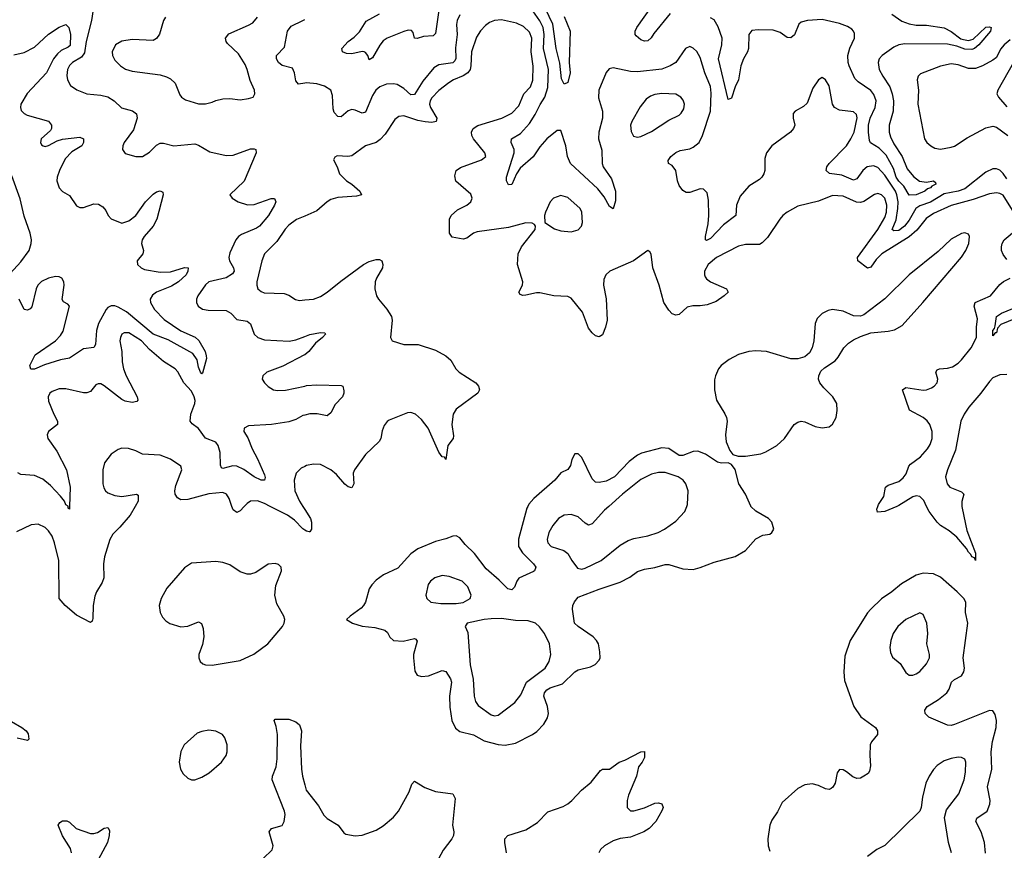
# Model space of a CAD drawing. Header units: inches. Extents: x 1954678 to 2060271, y 904822 to 1016299.
# Tile 391 of 403: x 2038364 to 2044016, y 998025 to 1002795. Entities that reach past the tile are written whole.
import ezdxf

# ---------------------------------------------------------------- set-up
doc = ezdxf.new("R2010")
doc.units = ezdxf.units.IN
doc.header["$MEASUREMENT"] = 0
for name, color, linetype in [('C0030', 7, 'Continuous'), ('C0040', 7, 'Continuous'), ('C0939', 7, 'Continuous'), ('C0949', 7, 'Continuous')]:
    doc.layers.add(name, color=color, linetype=linetype)

msp = doc.modelspace()

# ---------------------------------------------------------------- linework, layer by layer
at = {"layer": 'C0030', "color": 5}
for points, elevation in [([(2038786.1, 1002853.9), (2038776.3, 1002790), (2038746.1, 1002670), (2038735.8, 1002604.2), (2038719.4, 1002580.6), (2038666.5, 1002550), (2038650, 1002532.7), (2038639.4, 1002510), (2038634.8, 1002474.8), (2038639.5, 1002450), (2038656.9, 1002416.9), (2038691.4, 1002391.4), (2038750, 1002368.9), (2038830, 1002361.8), (2038870, 1002351.8), (2038906.3, 1002330), (2038949.4, 1002289.4), (2039012.5, 1002272.5), (2039035.4, 1002255.4), (2039038, 1002230), (2039016.6, 1002163.4), (2038964.9, 1002090), (2038955.5, 1002070), (2038954.8, 1002050), (2038970, 1002026), (2039030.4, 1002010.4), (2039070, 1002010.4), (2039110, 1002034), (2039150, 1002074.3), (2039170, 1002085.3), (2039190, 1002086.5), (2039250, 1002071.3), (2039370, 1002082), (2039390, 1002075.3), (2039456.1, 1002036.1), (2039550, 1002015.8), (2039590, 1002016.5), (2039690, 1002053.4), (2039710, 1002054.4), (2039718.8, 1002050), (2039722.4, 1002030), (2039653, 1001867), (2039571.3, 1001790), (2039584.7, 1001770), (2039618.8, 1001750), (2039671.8, 1001731.8), (2039710, 1001732.9), (2039807.5, 1001767.5), (2039827.3, 1001767.3), (2039834.4, 1001750), (2039827, 1001730), (2039791.8, 1001670), (2039741.5, 1001610), (2039722.6, 1001597.4), (2039638, 1001562), (2039620.3, 1001550), (2039605.8, 1001530), (2039570, 1001456.2), (2039564.3, 1001430), (2039568.6, 1001410), (2039591.9, 1001370), (2039594.7, 1001350), (2039585, 1001335), (2039550, 1001313), (2039450, 1001288.7), (2039430, 1001272.1), (2039386.5, 1001210), (2039378.9, 1001190), (2039378.7, 1001170), (2039389.2, 1001149.2), (2039413.4, 1001133.4), (2039446.6, 1001126.6), (2039550, 1001125.5), (2039575.3, 1001110), (2039610, 1001072.4), (2039670, 1001064.2), (2039689.1, 1001049.1), (2039710, 1000988.5), (2039730.5, 1000970), (2039770, 1000957.2), (2039910.6, 1000949.4), (2039950, 1000956.5), (2040000, 1000975.6)], 460), ([(2039202, 1002810), (2039190.3, 1002790), (2039167.1, 1002712.9), (2039150, 1002686.6), (2039130, 1002675.6), (2039010, 1002682.2), (2038950, 1002671.9), (2038914, 1002650), (2038896, 1002610), (2038897.4, 1002590), (2038910, 1002563), (2038942.4, 1002530), (2038971.2, 1002511.2), (2039010, 1002499.6), (2039170, 1002478), (2039207.1, 1002467.1), (2039230, 1002454.9), (2039256.5, 1002430), (2039282.8, 1002362.8), (2039293, 1002350), (2039315.6, 1002335.6), (2039390, 1002311.4), (2039430, 1002311.4), (2039470, 1002322.3), (2039490, 1002331.7), (2039530, 1002341.1), (2039570, 1002342), (2039630, 1002335.3), (2039678.3, 1002341.7), (2039704, 1002350), (2039714.5, 1002370), (2039711.5, 1002390), (2039686.4, 1002446.4), (2039670.7, 1002510), (2039658.3, 1002538.3), (2039619.8, 1002599.8), (2039558, 1002658), (2039549.7, 1002670), (2039545.4, 1002690), (2039565.1, 1002714.9), (2039677.2, 1002762.8), (2039702.3, 1002777.7), (2039728.6, 1002810)], 480), ([(2040000, 1002430.9), (2039965.5, 1002425.5), (2039950, 1002444.5), (2039941.6, 1002490), (2039930, 1002517.2), (2039870, 1002532.4), (2039849.7, 1002550), (2039837.7, 1002570), (2039838.3, 1002590), (2039883.3, 1002636.7), (2039901.4, 1002730), (2039922.6, 1002757.4), (2039990.4, 1002789.6), (2040000, 1002796.1)], 460), ([(2038330, 1002594.3), (2038390, 1002606.7), (2038450, 1002637.5), (2038530, 1002711.5), (2038590, 1002752.2), (2038630, 1002766.9), (2038646.9, 1002750), (2038655.9, 1002710), (2038653.4, 1002646.6), (2038643.4, 1002636.6), (2038602.7, 1002617.3), (2038580.9, 1002599.1), (2038559.2, 1002570), (2038517.6, 1002490), (2038407.9, 1002372.1), (2038370.8, 1002310), (2038368.1, 1002290), (2038373.7, 1002273.7), (2038390, 1002256), (2038407.1, 1002247.1), (2038530, 1002212.1), (2038547.8, 1002190), (2038546.5, 1002170), (2038541, 1002159), (2038486.9, 1002110), (2038484.2, 1002090), (2038490, 1002077.1), (2038499.1, 1002070), (2038510, 1002066.7), (2038530, 1002072.4), (2038580, 1002100), (2038610, 1002108.6), (2038710, 1002121.1), (2038730.3, 1002110.3), (2038730.3, 1002090), (2038720.4, 1002070), (2038664.2, 1002035.7), (2038624.7, 1001995.3), (2038592.2, 1001930), (2038579.8, 1001890), (2038578.2, 1001870), (2038590.1, 1001830.1), (2038610, 1001807.8), (2038650, 1001785.3), (2038690, 1001726.7), (2038710, 1001717), (2038730, 1001716.9), (2038790, 1001738.4), (2038816, 1001736), (2038841, 1001721), (2038858.5, 1001698.5), (2038872.4, 1001670), (2038890, 1001652.4), (2038950, 1001627), (2038990, 1001639.6), (2039030, 1001671.5), (2039087, 1001750), (2039130, 1001794), (2039150, 1001807.2), (2039170, 1001812.8), (2039185.5, 1001805.5), (2039187, 1001790), (2039152.2, 1001650), (2039130.2, 1001610), (2039079, 1001550), (2039067.8, 1001530), (2039064.3, 1001510), (2039074.3, 1001470), (2039072, 1001450), (2039038.4, 1001410), (2039040.5, 1001390), (2039060.7, 1001370), (2039080.8, 1001360.8), (2039170, 1001344.3), (2039230, 1001347.1), (2039310, 1001371.1), (2039330.4, 1001370), (2039330.3, 1001350.3), (2039320.2, 1001330), (2039275.8, 1001290), (2039235.7, 1001264.3), (2039150, 1001231.2), (2039126.5, 1001213.5), (2039113.8, 1001190), (2039115.4, 1001170), (2039138.6, 1001130), (2039193.5, 1001073.5), (2039290, 1001008.1), (2039371.9, 1000971.9), (2039392, 1000952), (2039428.3, 1000890), (2039435.4, 1000864.6), (2039436.5, 1000850), (2039414.4, 1000765.6), (2039410, 1000762), (2039402.9, 1000770), (2039390, 1000799), (2039382.1, 1000842.1), (2039357.5, 1000877.5), (2039217.1, 1000957.1), (2039130, 1000989.6), (2038976.7, 1001116.7), (2038930, 1001143.4), (2038910, 1001151), (2038890, 1001151.8), (2038870, 1001141.6), (2038859.8, 1001130), (2038817.5, 1001050), (2038805.1, 1001010), (2038799.2, 1000930), (2038790, 1000911.6), (2038730, 1000903.9), (2038650, 1000850.9), (2038598.7, 1000841.3), (2038506.2, 1000813.8), (2038450, 1000787.2), (2038427.8, 1000787.8), (2038423, 1000810), (2038453, 1000870), (2038570, 1000950.8), (2038599.3, 1000980.7), (2038613.8, 1001006.2), (2038651, 1001150), (2038641.2, 1001161.2), (2038615.1, 1001175.1), (2038608.5, 1001188.5), (2038619.4, 1001270), (2038618.2, 1001290), (2038606.6, 1001310), (2038590, 1001317.4), (2038570, 1001319.6), (2038530, 1001311.6), (2038489.3, 1001290.7), (2038469.3, 1001270.7), (2038458.3, 1001250), (2038433.8, 1001146.1), (2038425, 1001135.1), (2038410, 1001127.6), (2038390, 1001131.5), (2038362.2, 1001190)], 440), ([(2038310, 1001337.8), (2038370, 1001403.6), (2038418, 1001470), (2038429.9, 1001510), (2038431.2, 1001530), (2038424.3, 1001570), (2038390, 1001667.1), (2038366.2, 1001766.2), (2038319, 1001899)], 440), ([(2040000, 1001666.8), (2039953.2, 1001646.8), (2039910, 1001615.7), (2039887.9, 1001592.1), (2039839.5, 1001520.5), (2039770.1, 1001449.9), (2039754.3, 1001410), (2039726, 1001290), (2039725.4, 1001270), (2039731.6, 1001250), (2039750, 1001233.8), (2039767.3, 1001227.3), (2039882.9, 1001222.9), (2039910, 1001212.8), (2039948.3, 1001188.3), (2039970, 1001183.2), (2040000, 1001185.4)], 480), ([(2040000, 1000523.8), (2039990, 1000521), (2039950, 1000499.1), (2039910, 1000485.7), (2039809.7, 1000469.7), (2039677, 1000463), (2039653.4, 1000450), (2039650.4, 1000430), (2039674, 1000394), (2039698.8, 1000330), (2039730, 1000272.2), (2039770, 1000180.7), (2039773.8, 1000166.2), (2039770.3, 1000149.7), (2039750, 1000151.5), (2039709.6, 1000170), (2039651.4, 1000211.4), (2039610.5, 1000230.5), (2039586.8, 1000233.2), (2039530, 1000216.9), (2039522, 1000222), (2039516.1, 1000236.1), (2039514.8, 1000310), (2039504.4, 1000350), (2039490, 1000368), (2039430, 1000391.1), (2039390, 1000446.9), (2039353.7, 1000473.7), (2039342.8, 1000490), (2039346, 1000530), (2039369.8, 1000590), (2039371.1, 1000608.9), (2039366.6, 1000630), (2039350, 1000662.2), (2039306, 1000710), (2039272.5, 1000772.5), (2039257.4, 1000790), (2039190, 1000831.6), (2039110, 1000900.8), (2039063.1, 1000950), (2038990, 1000997.6), (2038963.5, 1000996.5), (2038951.5, 1000988.5), (2038943.2, 1000970), (2038939.7, 1000950), (2038950.1, 1000890.1), (2038951.9, 1000830), (2038959.3, 1000790), (2038975.4, 1000750), (2039039.5, 1000630), (2039041.6, 1000610), (2039036.7, 1000603.3), (2039010, 1000595.8), (2038970, 1000604.5), (2038950, 1000614.7), (2038850, 1000692.7), (2038830, 1000703.5), (2038815.3, 1000704.7), (2038802.2, 1000697.8), (2038770, 1000660.4), (2038750, 1000651.6), (2038730, 1000652.2), (2038630, 1000675), (2038590, 1000674.2), (2038550, 1000659.7), (2038538, 1000650), (2038527.1, 1000630), (2038530, 1000604.9), (2038559.5, 1000530), (2038581.3, 1000490), (2038581.6, 1000470), (2038530.4, 1000430), (2038521.5, 1000410), (2038526, 1000390), (2038577.5, 1000317.5), (2038632.4, 1000210), (2038653.8, 1000110), (2038650.5, 1000000)], 460), ([(2040000, 1000870.3), (2039999.6, 1000870), (2039873.9, 1000806.1), (2039783.8, 1000770), (2039759.3, 1000750), (2039756.4, 1000730), (2039768.7, 1000710), (2039790, 1000689.1), (2039821.6, 1000670), (2039844.9, 1000664.9), (2039890, 1000667.9), (2040000, 1000691.2)], 460), ([(2039582.7, 1000000), (2039566, 1000046), (2039551.5, 1000070), (2039530, 1000080.2), (2039450, 1000072.7), (2039330, 1000038.8), (2039290, 1000038.5), (2039269.8, 1000050), (2039257.2, 1000070), (2039255, 1000090), (2039260.5, 1000119.5), (2039295.1, 1000210), (2039289.3, 1000230), (2039230, 1000271.3), (2039170, 1000293.3), (2039070, 1000299.6), (2039030, 1000319.7), (2038988.5, 1000331.5), (2038950, 1000333.6), (2038930, 1000327.6), (2038890, 1000299.5), (2038850.3, 1000249.7), (2038840.9, 1000210), (2038842.3, 1000130), (2038847.3, 1000107.3), (2038856.4, 1000090), (2038870, 1000077.6), (2038910, 1000062.3), (2038950, 1000057.4), (2039034, 1000070), (2039043.6, 1000063.6), (2039044, 1000030), (2039026.8, 1000000)], 480), ([(2038642, 1000000), (2038642, 1000002), (2038630, 1000008), (2038622, 1000030), (2038598.4, 1000058.4), (2038540.2, 1000120.2), (2038496.4, 1000156.4), (2038450, 1000176.5), (2038370, 1000183), (2038353, 1000193)], 460), ([(2040000, 1000229), (2039980.7, 1000219.3), (2039950.3, 1000190), (2039938.9, 1000150), (2039943.3, 1000090), (2039969.6, 1000030), (2039988.8, 1000000)], 480), ([(2039802.3, 1000000), (2039770, 1000016.2), (2039730, 1000031.4), (2039690, 1000029.9), (2039670, 1000017.4), (2039653.5, 1000000)], 480)]:
    msp.add_lwpolyline(points, dxfattribs=dict(at, elevation=elevation))
at = {"layer": 'C0040', "color": 5}
for points, elevation in [([(2040770.5, 1002849.4), (2040750, 1002716), (2040738.4, 1002701.6), (2040681.6, 1002698.4), (2040646.6, 1002686.6), (2040630, 1002689.4), (2040622, 1002722), (2040613.6, 1002733.6), (2040594.2, 1002734.2), (2040570, 1002728.1), (2040473.4, 1002690), (2040450, 1002674), (2040430.5, 1002649.5), (2040390, 1002575.6), (2040370, 1002563.7), (2040362.2, 1002590), (2040350, 1002606.3), (2040341.2, 1002610), (2040330, 1002612.1), (2040270, 1002598.8), (2040241, 1002601), (2040217, 1002610), (2040214, 1002630), (2040249.7, 1002670), (2040284.8, 1002695.2), (2040314.6, 1002725.4), (2040353.2, 1002786.8), (2040430, 1002828.7)], 440), ([(2044030, 1001881), (2044010, 1001911.1), (2043990.2, 1001930.2), (2043970, 1001938.6), (2043950, 1001938.5), (2043910, 1001920.2), (2043790, 1001824), (2043750, 1001809.6), (2043670, 1001794.8), (2043592.3, 1001747.7), (2043530, 1001726.2), (2043507.6, 1001710), (2043470, 1001644.3), (2043442.9, 1001610), (2043410, 1001585), (2043381.6, 1001581.6), (2043372, 1001590), (2043394.2, 1001645.8), (2043405.1, 1001710), (2043405.9, 1001750), (2043399, 1001790), (2043390.5, 1001810.5), (2043330, 1001903.2), (2043290, 1001946.9), (2043264.3, 1001955.7), (2043229.1, 1001950.9), (2043203.5, 1001930), (2043170, 1001880.4), (2043150, 1001874.2), (2043082.4, 1001902.4), (2043011.5, 1001911.5), (2042994.2, 1001930), (2042997.7, 1001950), (2043009.8, 1001970), (2043109.1, 1002070), (2043135.8, 1002110), (2043154.7, 1002150), (2043171, 1002231), (2043166.9, 1002250), (2043150, 1002266.9), (2043070, 1002275.5), (2043041.1, 1002290), (2043028.7, 1002310), (2043010, 1002416), (2042990, 1002449.2), (2042970, 1002464), (2042950, 1002449.2), (2042917.2, 1002402.8), (2042883.4, 1002316.6), (2042862.8, 1002297.2), (2042814.8, 1002270), (2042804.4, 1002255.6), (2042803, 1002230), (2042813, 1002190), (2042805.5, 1002170), (2042788, 1002150), (2042681.6, 1002070), (2042650.4, 1002030), (2042641.2, 1001998.8), (2042640.3, 1001930), (2042635.8, 1001910), (2042623.8, 1001890), (2042610, 1001877.6), (2042550, 1001838.7), (2042499.3, 1001780.7), (2042478.4, 1001730), (2042474.6, 1001670), (2042403.3, 1001616.6), (2042330, 1001538.9), (2042306.3, 1001526.3), (2042301.2, 1001530), (2042300.5, 1001550), (2042316.9, 1001623.1), (2042320.6, 1001670), (2042318, 1001758), (2042310, 1001800.9), (2042290, 1001822.4), (2042270, 1001824.7), (2042210, 1001802.4), (2042190, 1001803), (2042170, 1001813.3), (2042150, 1001842), (2042139.2, 1001870), (2042129.6, 1001930), (2042110, 1001958), (2042089.2, 1001970), (2042086.3, 1001986.3), (2042100.9, 1002010), (2042130, 1002033.1), (2042155.2, 1002044.8), (2042210, 1002054.3), (2042230, 1002062.3), (2042264.8, 1002090), (2042284.3, 1002130), (2042328.8, 1002270), (2042333.5, 1002373.5), (2042330, 1002411.6), (2042297.1, 1002490), (2042270, 1002578.4), (2042250, 1002611.8), (2042230, 1002631.8), (2042210, 1002640.7), (2042185.5, 1002630), (2042130.1, 1002549.9), (2042097, 1002530), (2042050, 1002511.2), (2041910, 1002495), (2041870, 1002498.3), (2041770, 1002518), (2041747.2, 1002512.8), (2041730, 1002492.7), (2041687.8, 1002390), (2041686.2, 1002346.2), (2041709.1, 1002270), (2041710.2, 1002230.2), (2041689.3, 1002150), (2041685.8, 1002110), (2041705.2, 1002045.2), (2041707.1, 1001970), (2041712.7, 1001950), (2041760.3, 1001880.3), (2041783.2, 1001810), (2041784.8, 1001755.2), (2041770, 1001709.6), (2041750, 1001722), (2041718.4, 1001778.4), (2041682.8, 1001822.8), (2041525, 1001970), (2041507.8, 1002010), (2041499.5, 1002070), (2041470, 1002158.9), (2041450, 1002158.2), (2041389.3, 1002110), (2041350, 1002064.7), (2041312.2, 1002007.8), (2041237.8, 1001942.2), (2041216.8, 1001910), (2041190, 1001849.5), (2041170, 1001847), (2041157.7, 1001870), (2041157.7, 1001890), (2041201.7, 1002030), (2041202.8, 1002050), (2041186.2, 1002090), (2041187.8, 1002110), (2041238.4, 1002141.6), (2041290, 1002198.9), (2041323.2, 1002250), (2041351.1, 1002308.9), (2041378, 1002350), (2041394.8, 1002405.2), (2041400.4, 1002510), (2041371.3, 1002630), (2041375, 1002710), (2041369.6, 1002750), (2041350, 1002788.2), (2041310, 1002846.6)], 460), ([(2041490, 1002813.8), (2041524.5, 1002730), (2041517.8, 1002550), (2041524.2, 1002490), (2041510, 1002435.3), (2041490, 1002425.2), (2041474.9, 1002454.9), (2041465.5, 1002545.5), (2041443.7, 1002630), (2041424.8, 1002770), (2041360.8, 1002900.8)], 440), ([(2042098.6, 1002830), (2042004, 1002716), (2041988.9, 1002691.1), (2041970, 1002672.9), (2041950, 1002672.3), (2041930, 1002680.3), (2041902, 1002702), (2041897.2, 1002710), (2041897.3, 1002730), (2041906.2, 1002750), (2041991.4, 1002868.6)], 440), ([(2040890, 1002824), (2040874.8, 1002790), (2040871.5, 1002768.5), (2040874.8, 1002710), (2040866.6, 1002633.4), (2040867.1, 1002572.9), (2040861.7, 1002558.3), (2040850, 1002547.3), (2040770, 1002536), (2040741.4, 1002518.6), (2040677.3, 1002442.7), (2040630, 1002365.1), (2040610, 1002364.1), (2040570, 1002399.4), (2040530, 1002422.2), (2040510, 1002426.8), (2040470, 1002425.3), (2040431, 1002409), (2040409, 1002390), (2040390, 1002360.5), (2040350, 1002263.5), (2040330, 1002258.7), (2040290, 1002276.5), (2040270, 1002279.3), (2040250, 1002270.9), (2040210, 1002237.7), (2040190, 1002238.9), (2040170, 1002262.4), (2040163.1, 1002283.1), (2040160, 1002360), (2040149.6, 1002390), (2040113, 1002413), (2040070, 1002426.1), (2040010, 1002432.5), (2040000, 1002430.9)], 460), ([(2044081.9, 1001670), (2044010, 1001787.2), (2043990, 1001797.8), (2043970, 1001800.8), (2043930, 1001794.6), (2043837.3, 1001762.7), (2043710, 1001727.1), (2043610, 1001681.8), (2043566.4, 1001653.6), (2043513.4, 1001586.6), (2043470, 1001548.2), (2043313.4, 1001450), (2043281.2, 1001418.8), (2043250, 1001374.4), (2043230, 1001368.2), (2043174.2, 1001410), (2043173.7, 1001430), (2043290, 1001589.5), (2043330, 1001658.2), (2043339.6, 1001690), (2043342.2, 1001730), (2043330, 1001769.8), (2043310.8, 1001790), (2043290, 1001796), (2043270, 1001791.4), (2043210, 1001750.3), (2043190, 1001745.2), (2043167.7, 1001747.7), (2043090, 1001781.4), (2043030, 1001784.7), (2042950, 1001753.5), (2042830, 1001723.5), (2042770, 1001689.8), (2042744.6, 1001670), (2042726.7, 1001650), (2042655.8, 1001544.2), (2042626.1, 1001513.9), (2042610, 1001504.5), (2042530, 1001504.6), (2042490, 1001494.2), (2042364.7, 1001430), (2042316, 1001390), (2042295, 1001350), (2042294.5, 1001330), (2042299.3, 1001319.3), (2042306.8, 1001306.8), (2042329, 1001289), (2042420.5, 1001250), (2042430.5, 1001230), (2042408.7, 1001210), (2042362.6, 1001177.4), (2042310, 1001157.6), (2042270, 1001151.7), (2042227.5, 1001152.5), (2042195.9, 1001144.1), (2042150, 1001101.3), (2042130, 1001097.4), (2042110, 1001106.3), (2042090, 1001126.3), (2042061.5, 1001170), (2042035, 1001270), (2041999.1, 1001370), (2041989.2, 1001449.2), (2041982, 1001462), (2041970, 1001468.7), (2041886.8, 1001410), (2041750.7, 1001350), (2041728.7, 1001330), (2041717.5, 1001302.5), (2041714.3, 1001270), (2041731.2, 1001191.2), (2041736.1, 1001070), (2041727.4, 1001030), (2041710, 1000986), (2041690, 1000974.5), (2041670, 1000978.7), (2041650, 1000995.8), (2041630, 1001024), (2041595.1, 1001115.1), (2041530, 1001196), (2041510, 1001205.7), (2041429.7, 1001209.7), (2041350, 1001225.6), (2041330, 1001225.6), (2041270, 1001212.4), (2041251.4, 1001211.4), (2041236.6, 1001216.6), (2041229.7, 1001230), (2041249.7, 1001270), (2041252.8, 1001290), (2041221.3, 1001390), (2041225.4, 1001450), (2041244.7, 1001490), (2041322.7, 1001590), (2041325.2, 1001610), (2041318.9, 1001618.9), (2041306.6, 1001626.6), (2041269.4, 1001629.4), (2041170, 1001601.7), (2040990, 1001576.1), (2040970, 1001568.3), (2040930, 1001540.4), (2040910, 1001534.2), (2040846.7, 1001546.7), (2040831.1, 1001570), (2040830.8, 1001650), (2040840.9, 1001670), (2040877.6, 1001702.4), (2040931.5, 1001730), (2040954.7, 1001750), (2040962, 1001770), (2040953, 1001793), (2040867.8, 1001867.8), (2040861.7, 1001898.4), (2040870, 1001928.8), (2040893.5, 1001946.5), (2041015.1, 1001990), (2041039.7, 1002010), (2041033.7, 1002030), (2040968.2, 1002110), (2040959.4, 1002130), (2040957.3, 1002150), (2040966.8, 1002170), (2040993.1, 1002186.9), (2041131.6, 1002230), (2041190, 1002258.6), (2041230, 1002301.1), (2041257.3, 1002370), (2041295.3, 1002410), (2041310, 1002447.3), (2041311, 1002529), (2041299.7, 1002610), (2041303.1, 1002690), (2041290, 1002723.8), (2041256.3, 1002756.3), (2041215.1, 1002775.1), (2041130, 1002794.4), (2041090, 1002790.6), (2041060.6, 1002779.4), (2041037.4, 1002762.6), (2041008.7, 1002731.3), (2040985.4, 1002694.6), (2040957.2, 1002610), (2040954.2, 1002530), (2040949.2, 1002510), (2040936.8, 1002490), (2040910, 1002472.5), (2040854.9, 1002450), (2040826.9, 1002433.1), (2040770, 1002387.7), (2040730, 1002345.6), (2040721, 1002330), (2040717, 1002310), (2040722.8, 1002290), (2040758.9, 1002230), (2040754.9, 1002210), (2040730, 1002204.6), (2040692.2, 1002207.8), (2040650, 1002215.4), (2040570, 1002242.2), (2040540.5, 1002239.5), (2040517.6, 1002222.4), (2040462.3, 1002137.7), (2040433.3, 1002106.7), (2040410.1, 1002089.9), (2040348.8, 1002071.2), (2040270, 1002013.1), (2040248.6, 1002008.6), (2040186.9, 1002013.1), (2040174, 1002006), (2040164.7, 1001990), (2040187.3, 1001950), (2040199.1, 1001910), (2040239.3, 1001870), (2040270, 1001850.3), (2040317.1, 1001810), (2040326.8, 1001790), (2040297.8, 1001782.2), (2040190, 1001773.2), (2040150, 1001762.6), (2040129.1, 1001750), (2040070, 1001696.8), (2040000, 1001666.8)], 480), ([(2043370, 1002827.1), (2043427.1, 1002787.1), (2043470, 1002770.5), (2043510, 1002764.1), (2043570, 1002763.3), (2043670, 1002749.3), (2043710, 1002727.1), (2043765.9, 1002685.9), (2043780.7, 1002680.7), (2043810, 1002676.2), (2043837.1, 1002682.9), (2043910, 1002751.5), (2043930, 1002754), (2043941, 1002750), (2043935.8, 1002730), (2043869.1, 1002650), (2043844.9, 1002630), (2043830, 1002624.3), (2043790, 1002625), (2043743.8, 1002643.8), (2043690, 1002655.3), (2043444.4, 1002655.6), (2043410, 1002650.4), (2043382.1, 1002637.9), (2043314.8, 1002590), (2043297.2, 1002570), (2043291.3, 1002550), (2043298.4, 1002510), (2043319.1, 1002470), (2043358.7, 1002410), (2043372.8, 1002370), (2043380.1, 1002330), (2043378, 1002270), (2043354, 1002190), (2043355.5, 1002150), (2043362.4, 1002122.4), (2043382.6, 1002082.7), (2043430.2, 1002010), (2043459, 1001939), (2043494.2, 1001894.2), (2043528.3, 1001868.3), (2043570, 1001862.4), (2043610, 1001870.3), (2043619.9, 1001859.9), (2043622, 1001850), (2043600.5, 1001839.5), (2043592.4, 1001830), (2043575.8, 1001824.2), (2043560.4, 1001810), (2043510.5, 1001790), (2043470, 1001787.7), (2043439.5, 1001839.5), (2043410, 1001867.3), (2043395.9, 1001890), (2043379.8, 1001939.8), (2043337.2, 1002017.2), (2043298, 1002058), (2043248, 1002088), (2043241.9, 1002101.9), (2043235.3, 1002150), (2043236.6, 1002190), (2043246.7, 1002230), (2043274.7, 1002290), (2043279.6, 1002330), (2043266.4, 1002366.4), (2043249.2, 1002389.2), (2043177.6, 1002437.6), (2043157.3, 1002457.3), (2043124.8, 1002530), (2043118.6, 1002550), (2043116.9, 1002590), (2043128.3, 1002631.7), (2043156.1, 1002690), (2043155.5, 1002715.5), (2043150.6, 1002730), (2043140, 1002740), (2043115.6, 1002755.6), (2043070, 1002774), (2042970, 1002796.6), (2042886, 1002790), (2042850, 1002780.3), (2042836.5, 1002770), (2042811, 1002709), (2042790, 1002691.3), (2042770, 1002692.6), (2042730, 1002721.1), (2042690, 1002735.2), (2042602.4, 1002737.6), (2042567.1, 1002732.9), (2042549.6, 1002710.4), (2042547.7, 1002630), (2042542.1, 1002610), (2042518.5, 1002570), (2042503, 1002530), (2042490.4, 1002450), (2042470.1, 1002409.9), (2042450, 1002343.6), (2042430, 1002337), (2042374.4, 1002570), (2042393.8, 1002650), (2042395.9, 1002690), (2042373.9, 1002753.9), (2042350, 1002793.7), (2042330, 1002805)], 440), ([(2044050, 1002679.6), (2044014.8, 1002650), (2043994.7, 1002625.3), (2043970, 1002578.5), (2043950, 1002562), (2043890, 1002529.9), (2043850, 1002515.6), (2043810, 1002515.2), (2043750, 1002535.8), (2043710, 1002541.1), (2043650, 1002527.6), (2043535.3, 1002484.7), (2043520.7, 1002470), (2043516.4, 1002450), (2043523.6, 1002390), (2043520.2, 1002310), (2043557.8, 1002110), (2043570.3, 1002090), (2043594, 1002070), (2043617.5, 1002057.5), (2043650, 1002051.1), (2043710, 1002062.2), (2043730, 1002069.4), (2043803, 1002117), (2043910, 1002174.3), (2043950, 1002183.9), (2043970, 1002178.4), (2044035.9, 1002130)], 460), ([(2044068.3, 1002550), (2043978.3, 1002390), (2043973.4, 1002370), (2043983.1, 1002350), (2044030, 1002294.4)], 480), ([(2044030, 1001418.4), (2044010, 1001447.2), (2044000.5, 1001470), (2043998.8, 1001490), (2044003.8, 1001510), (2044015.5, 1001530), (2044086, 1001590)], 480), ([(2040000, 1001185.4), (2040050, 1001189.2), (2040090, 1001204.9), (2040130, 1001230.2), (2040206.8, 1001293.2), (2040337.6, 1001390), (2040370, 1001406), (2040410, 1001418.4), (2040430, 1001418), (2040442.8, 1001410), (2040447.7, 1001390), (2040446, 1001370), (2040412.2, 1001310), (2040405.3, 1001290), (2040402.4, 1001250), (2040412.7, 1001210), (2040423.8, 1001190), (2040472.1, 1001132.1), (2040498.9, 1001090), (2040502.6, 1001070), (2040493.4, 1000970), (2040502.8, 1000950), (2040570, 1000930.4), (2040651.3, 1000930), (2040750, 1000897), (2040810, 1000864.9), (2040839.6, 1000839.6), (2040868.2, 1000790), (2040887.7, 1000770), (2040982, 1000710), (2040997.3, 1000690), (2041004, 1000670), (2040993, 1000650), (2040870, 1000557.4), (2040851.6, 1000530), (2040844.5, 1000470), (2040854.9, 1000405.1), (2040852, 1000390), (2040820.8, 1000350), (2040810, 1000269.2), (2040802, 1000282), (2040790, 1000285.1), (2040770, 1000311.6), (2040708.8, 1000448.8), (2040670, 1000498.9), (2040637, 1000530), (2040610, 1000538.3), (2040590, 1000536.4), (2040485.3, 1000494.7), (2040473, 1000487), (2040456.2, 1000463.8), (2040445.3, 1000434.7), (2040437, 1000390), (2040426.9, 1000373.1), (2040350, 1000298), (2040286.5, 1000210), (2040279.1, 1000190), (2040282, 1000130), (2040270, 1000106), (2040250, 1000111.6), (2040230, 1000128.2), (2040182.4, 1000182.4), (2040150, 1000210.8), (2040090, 1000239.7), (2040050, 1000242), (2040010, 1000234), (2040000, 1000229)], 480), ([(2043290.4, 1000000), (2043294.5, 1000010), (2043324.2, 1000055.8), (2043334, 1000110), (2043350, 1000122), (2043410, 1000143.2), (2043436, 1000164), (2043452.8, 1000187.2), (2043468.1, 1000230), (2043477, 1000243), (2043534.6, 1000285.4), (2043574.5, 1000330), (2043590, 1000354.9), (2043601.5, 1000390), (2043600.8, 1000430), (2043588.9, 1000470), (2043572.2, 1000492.2), (2043550, 1000510.7), (2043471.8, 1000551.8), (2043431.8, 1000670), (2043450, 1000683.7), (2043550, 1000668.3), (2043570, 1000670.3), (2043598.7, 1000681.3), (2043613.6, 1000690), (2043631.2, 1000710), (2043633.3, 1000730), (2043622.2, 1000770), (2043630, 1000783.8), (2043644, 1000790), (2043690, 1000794), (2043717.9, 1000802.1), (2043750, 1000822.5), (2043770, 1000842.5), (2043826, 1000910), (2043856, 1000970), (2043856.3, 1001030), (2043862.3, 1001077.7), (2043843, 1001150), (2043848.9, 1001170), (2043937.2, 1001210), (2043990, 1001274.3), (2044010.7, 1001290.7), (2044049.8, 1001310.2)], 480), ([(2044080.8, 1001079.2), (2043996.3, 1001043.7), (2043976.5, 1001023.5), (2043970, 1000997.2), (2043963.5, 1000996.5), (2043950, 1000979), (2043949.9, 1001010), (2043958.9, 1001021.1), (2043963.1, 1001036.9), (2043970, 1001090.2), (2043998.9, 1001110), (2044064.1, 1001135.9)], 460), ([(2040000, 1000975.6), (2040030, 1000987.1), (2040090, 1000998.3), (2040116.1, 1000996.1), (2040119.1, 1000990), (2040103.1, 1000970), (2040062.7, 1000937.3), (2040024.7, 1000890), (2040000, 1000870.3)], 460), ([(2044030, 1000758), (2043990, 1000756.3), (2043950, 1000738), (2043930, 1000717.7), (2043881.9, 1000650), (2043812.5, 1000570), (2043784.5, 1000530), (2043765.4, 1000490), (2043736.4, 1000323.6), (2043690, 1000209.4), (2043678.5, 1000170), (2043687.6, 1000130), (2043703, 1000110), (2043770, 1000084), (2043784, 1000070), (2043772.4, 1000027.6), (2043772.9, 1000000)], 480), ([(2040000, 1000691.2), (2040010, 1000693.4), (2040070, 1000698), (2040210, 1000694.9), (2040218.8, 1000690), (2040224.5, 1000664.5), (2040224.9, 1000650), (2040218, 1000630), (2040175.5, 1000584.5), (2040150, 1000537.2), (2040130, 1000519.3), (2040071.2, 1000531.2), (2040030, 1000532), (2040000, 1000523.8)], 460), ([(2042561.6, 1000000), (2042560.8, 1000000.8), (2042530.8, 1000070), (2042492.9, 1000130), (2042470.9, 1000210.9), (2042450, 1000241.2), (2042430, 1000249.4), (2042392.1, 1000247.9), (2042370, 1000253.3), (2042299.8, 1000299.8), (2042256.2, 1000316.2), (2042230, 1000315.3), (2042170, 1000291.6), (2042150, 1000291.6), (2042090, 1000332.5), (2042050, 1000336.5), (2041933.9, 1000306.1), (2041910, 1000294.6), (2041861.8, 1000258.2), (2041777.8, 1000170), (2041730, 1000145.6), (2041690, 1000136.8), (2041670, 1000139.7), (2041650, 1000157.6), (2041590, 1000281.2), (2041570, 1000301.2), (2041550, 1000301.2), (2041533.4, 1000270), (2041525.3, 1000234.7), (2041510, 1000212.7), (2041470, 1000192.7), (2041435.8, 1000150), (2041315.2, 1000044.8), (2041287.3, 1000012.7), (2041280.7, 1000000)], 520), ([(2042193.9, 1000000), (2042197.7, 1000010), (2042201.3, 1000090), (2042188.2, 1000130), (2042173, 1000150), (2042142.9, 1000170), (2042070, 1000194.4), (2042030, 1000194.8), (2041990, 1000185.7), (2041930, 1000154.3), (2041825.2, 1000070), (2041745.5, 1000000)], 540), ([(2043570.1, 1000000), (2043554.2, 1000034.2), (2043530, 1000057), (2043510, 1000059.9), (2043490, 1000054.5), (2043410, 1000005), (2043398, 1000000)], 480)]:
    msp.add_lwpolyline(points, dxfattribs=dict(at, elevation=elevation))
for points, elevation in [([(2042050, 1002371.6), (2042010, 1002365.8), (2041984.4, 1002355.6), (2041960.7, 1002339.3), (2041925.5, 1002294.5), (2041877.3, 1002210), (2041870.2, 1002190), (2041873.3, 1002153.3), (2041886.6, 1002126.6), (2041910, 1002120.3), (2041930, 1002123.6), (2041990, 1002153.4), (2042090, 1002218.6), (2042150, 1002247.6), (2042161.8, 1002258.2), (2042176.9, 1002283.1), (2042179.7, 1002310), (2042172.3, 1002332.3), (2042158.7, 1002350), (2042130, 1002367.1)], 480), ([(2041470, 1001785.1), (2041428.9, 1001771.1), (2041410, 1001749.2), (2041382, 1001690), (2041377.3, 1001670), (2041378, 1001630), (2041434.6, 1001594.6), (2041470, 1001581.6), (2041530, 1001576), (2041570, 1001588.2), (2041589.6, 1001610), (2041595.1, 1001630), (2041591.6, 1001690), (2041582, 1001710), (2041510, 1001773.3)], 480), ([(2043790, 1001571.3), (2043770, 1001567.5), (2043710, 1001534), (2043636.5, 1001463.5), (2043470, 1001330.6), (2043330, 1001192.1), (2043210, 1001099.3), (2043190, 1001092.4), (2043150, 1001095), (2043090, 1001122), (2043030, 1001131.1), (2043005.1, 1001125.1), (2042970, 1001107.1), (2042941.4, 1001078.6), (2042929.4, 1001050.6), (2042922.9, 1000950), (2042913.4, 1000910), (2042897.9, 1000882.1), (2042870, 1000859.3), (2042830, 1000846.9), (2042790, 1000846.9), (2042650, 1000889.8), (2042590, 1000894), (2042550, 1000888.6), (2042490, 1000872), (2042436.5, 1000843.5), (2042391.5, 1000808.5), (2042375.3, 1000790), (2042357.8, 1000750), (2042352.7, 1000727.3), (2042351.5, 1000670), (2042364, 1000610), (2042412.3, 1000532.3), (2042421.6, 1000510), (2042424.7, 1000490), (2042416.2, 1000410), (2042419.6, 1000370), (2042440.7, 1000320.7), (2042458.4, 1000298.4), (2042488.3, 1000288.3), (2042530, 1000287.9), (2042617.9, 1000302.1), (2042646.8, 1000313.2), (2042710, 1000349.1), (2042753.3, 1000390), (2042809.2, 1000470.7), (2042830, 1000484), (2042850, 1000489), (2042870, 1000484.9), (2042930, 1000458.7), (2042970, 1000450.4), (2043010, 1000457.6), (2043030, 1000472.7), (2043050, 1000511), (2043056.1, 1000550), (2043054.5, 1000590), (2043032.2, 1000630), (2042980, 1000680), (2042956.5, 1000710), (2042949.8, 1000730), (2042950.6, 1000750), (2042963.1, 1000776.9), (2042984, 1000796), (2043044.8, 1000835.2), (2043063, 1000857), (2043094, 1000910), (2043122.4, 1000937.6), (2043150, 1000955.8), (2043190, 1000975.6), (2043250, 1000996.9), (2043350, 1001005.5), (2043386.1, 1001013.9), (2043430, 1001039.7), (2043547.2, 1001170), (2043770, 1001431.3), (2043794.5, 1001470), (2043812.5, 1001510), (2043816.8, 1001550), (2043810, 1001563)], 520)]:
    msp.add_lwpolyline(points, close=True, dxfattribs=dict(at, elevation=elevation))
at = {"layer": 'C0939', "color": 5}
for points, elevation in [([(2039026.8, 1000000), (2038998, 999950), (2038939.3, 999880.7), (2038899.1, 999840.9), (2038881.3, 999810), (2038850.2, 999709.8), (2038845.5, 999670), (2038847.1, 999590), (2038837.8, 999562.2), (2038804.4, 999510), (2038795.3, 999484.7), (2038786, 999430), (2038784.9, 999355.1), (2038779.5, 999340.5), (2038770, 999332.7), (2038690, 999375.4), (2038625.4, 999430), (2038591.1, 999470), (2038589.1, 999689.1), (2038564.6, 999790), (2038550, 999829.6), (2038530, 999859.6), (2038510, 999878.7), (2038470, 999896.9), (2038430, 999894), (2038345.5, 999854.5)], 480), ([(2038650.5, 1000000), (2038650, 999984), (2038642, 999990), (2038642, 1000000)], 460), ([(2039653.5, 1000000), (2039630, 999975.2), (2039610, 999965.7), (2039590, 999979.8), (2039582.7, 1000000)], 480), ([(2040000, 999863.7), (2039990, 999870.7), (2039941.3, 999921.3), (2039902.3, 999950), (2039802.3, 1000000)], 480), ([(2039988.8, 1000000), (2040000, 999982.5)], 480), ([(2038258.7, 998798.7), (2038376.2, 998730), (2038402.2, 998710), (2038413.7, 998693.7), (2038417, 998663), (2038410, 998655.1), (2038350, 998669.5)], 480), ([(2039761.5, 997978.5), (2039812.9, 998027.1), (2039819.7, 998050), (2039796, 998130), (2039810, 998150.2), (2039870, 998168.1), (2039882.3, 998190), (2039888.2, 998230), (2039883.4, 998250), (2039813.2, 998430), (2039815.9, 998450), (2039836.6, 998503.4), (2039842.2, 998550), (2039844.5, 998690), (2039836.5, 998736.5), (2039824.5, 998770), (2039830, 998777.3), (2039910, 998778.8), (2039950, 998762.8), (2039970, 998746), (2039981.1, 998710), (2039975.6, 998624.4), (2039980.9, 998490), (2039986.9, 998450), (2040000, 998401.1)], 480), ([(2038661.4, 998010), (2038655.2, 998035.2), (2038610, 998107.2), (2038585.1, 998170), (2038595.1, 998184.9), (2038610, 998194.4), (2038634.4, 998194.4), (2038650, 998186), (2038689.4, 998149.4), (2038770, 998121.8), (2038790, 998120.7), (2038810, 998126.9), (2038850, 998151.6), (2038870, 998156.4), (2038879.1, 998139.1), (2038878.2, 998110), (2038868.3, 998070), (2038815.3, 997970)], 480)]:
    msp.add_lwpolyline(points, dxfattribs=dict(at, elevation=elevation))
at = {"layer": 'C0939', "color": 5, "elevation": 520}
for points in [[(2039490, 999682.5), (2039350, 999673.6), (2039310, 999647.6), (2039208, 999530), (2039175.5, 999470), (2039164.5, 999430), (2039170, 999390.8), (2039183.4, 999363.4), (2039202.3, 999342.3), (2039227, 999327), (2039288.5, 999308.5), (2039330, 999312.1), (2039390, 999336.5), (2039407.9, 999327.9), (2039418, 999298), (2039420.7, 999250), (2039413, 999207), (2039392.2, 999150), (2039392.2, 999130), (2039399.3, 999110), (2039416.1, 999096.1), (2039431.3, 999090), (2039470, 999087.8), (2039630, 999115.5), (2039708.8, 999151.2), (2039789.2, 999210.8), (2039872.8, 999310), (2039883, 999330), (2039886, 999350), (2039880.5, 999370), (2039840.8, 999440.8), (2039828.1, 999490), (2039835.3, 999544.7), (2039866.3, 999630), (2039864.5, 999650), (2039850, 999666.6), (2039830, 999671.2), (2039790, 999667.3), (2039719.5, 999620.5), (2039690, 999610.9), (2039670, 999610.8), (2039630, 999624.1), (2039570, 999663.5), (2039530, 999677.5)], [(2039450, 998714.2), (2039410, 998708), (2039382.1, 998697.9), (2039309.3, 998630.7), (2039288.4, 998591.6), (2039279.6, 998530), (2039287.6, 998490), (2039303, 998463), (2039330, 998438.4), (2039350, 998430.3), (2039370.4, 998430.3), (2039410, 998444.7), (2039451.3, 998470), (2039522, 998530), (2039548.5, 998570), (2039555.3, 998590), (2039556.1, 998630), (2039542.7, 998670), (2039528, 998690), (2039490, 998709.8)]]:
    msp.add_lwpolyline(points, close=True, dxfattribs=at)
at = {"layer": 'C0949', "color": 5}
for points, elevation in [([(2040000, 999982.5), (2040033.7, 999930), (2040039.1, 999910), (2040038.9, 999870), (2040030, 999854.3), (2040025.7, 999854.3), (2040010, 999856.8), (2040000, 999863.7)], 480), ([(2041280.7, 1000000), (2041275.5, 999990), (2041227.6, 999812.4), (2041227.2, 999770), (2041250, 999733.5), (2041313.2, 999670), (2041326.7, 999650), (2041319.7, 999630), (2041314, 999626), (2041230, 999587.9), (2041217, 999570), (2041203.5, 999536.5), (2041190, 999521.6), (2041165.6, 999525.6), (2041116.6, 999576.6), (2041041.2, 999641.2), (2040974.5, 999730), (2040920.9, 999780.9), (2040890, 999818.4), (2040870, 999831.3), (2040850, 999829.7), (2040810, 999813.3), (2040750, 999798.4), (2040650, 999756.5), (2040610, 999727.8), (2040534.4, 999645.6), (2040453.3, 999606.7), (2040410, 999575.6), (2040384.7, 999550), (2040370, 999526.6), (2040349.4, 999450.6), (2040338.3, 999430), (2040325, 999415), (2040260.7, 999370), (2040241, 999350), (2040274.8, 999330), (2040330, 999311.7), (2040403.6, 999303.6), (2040460.7, 999290), (2040475.4, 999275.4), (2040489.2, 999249.2), (2040510.8, 999230), (2040566.3, 999226.3), (2040630, 999241.1), (2040638.2, 999238.2), (2040645.8, 999225.8), (2040625.6, 999150), (2040625, 999130), (2040632.9, 999052.9), (2040645.3, 999030), (2040670, 999022), (2040710, 999025.9), (2040790, 999057.4), (2040811.1, 999051.1), (2040837.6, 999010), (2040842.3, 998990), (2040831.5, 998910), (2040832.6, 998847.4), (2040845.2, 998770), (2040865.4, 998725.4), (2040890, 998707.3), (2040970, 998687.5), (2041030, 998652.8), (2041110, 998633.2), (2041150, 998628.4), (2041210, 998640.2), (2041307.8, 998690), (2041332.3, 998707.7), (2041373.1, 998750), (2041394.4, 998785.6), (2041399.4, 998810), (2041393.6, 998850), (2041372.9, 998910), (2041375.9, 998930), (2041390, 998945.7), (2041410, 998957.1), (2041479.8, 998980.2), (2041550, 999050.2), (2041570, 999061.8), (2041641.3, 999078.7), (2041667.8, 999092.2), (2041690, 999116), (2041695.6, 999130), (2041694.5, 999165.5), (2041685.7, 999210), (2041675.6, 999230), (2041656.4, 999250), (2041569.6, 999310), (2041549.6, 999330), (2041537.2, 999410), (2041539.3, 999430), (2041548.3, 999451.7), (2041570, 999478.7), (2041690, 999525.2), (2041810, 999564.1), (2041865.8, 999594.2), (2041910, 999626.3), (2041950, 999640.3), (2042010, 999648.9), (2042070, 999665.3), (2042090, 999665.3), (2042170, 999641.1), (2042230, 999637.6), (2042270, 999648.2), (2042350, 999679.3), (2042470, 999712), (2042530, 999747), (2042590, 999813), (2042630, 999834), (2042670, 999841), (2042682, 999850), (2042692.7, 999870), (2042681.2, 999910), (2042662.7, 999930), (2042590, 999971.9), (2042561.6, 1000000)], 520), ([(2041745.5, 1000000), (2041721.3, 999978.7), (2041650, 999899.7), (2041630, 999892.8), (2041610, 999903), (2041570, 999939.8), (2041530, 999952.7), (2041490, 999949.8), (2041456.5, 999930), (2041424.2, 999890), (2041401.6, 999850), (2041392.3, 999810), (2041395.6, 999790), (2041415.5, 999770), (2041486.7, 999746.7), (2041510.3, 999730.3), (2041532.7, 999690), (2041565.7, 999645.7), (2041590, 999639.6), (2041610, 999645.2), (2041702.6, 999690), (2041810, 999776.9), (2041856.1, 999803.9), (2041890, 999815.4), (2041970, 999830.2), (2042029.9, 999850.1), (2042066.3, 999870), (2042130, 999916), (2042182.2, 999970), (2042193.9, 1000000)], 540), ([(2043398, 1000000), (2043330, 999971.5), (2043287.2, 999967.2), (2043283.7, 999983.7), (2043290.4, 1000000)], 480), ([(2043772.9, 1000000), (2043773, 999990), (2043801.6, 999861.6), (2043850, 999730.8), (2043850, 999689.4), (2043845.1, 999705.1), (2043830, 999709.7), (2043824.4, 999724.4), (2043810, 999737.6), (2043799, 999759), (2043743.4, 999823.4), (2043699, 999859), (2043648.7, 999890), (2043630, 999908.7), (2043584, 999970), (2043570.1, 1000000)], 480), ([(2043908.6, 998008.6), (2043902.7, 998070), (2043882, 998130), (2043852.9, 998190), (2043857.7, 998210), (2043917.6, 998250), (2043933.2, 998290), (2043933.8, 998310), (2043919.2, 998390), (2043944.8, 998490), (2043939.4, 998590), (2043948.2, 998650), (2043969.8, 998730), (2043970.8, 998770), (2043964.2, 998804.2), (2043950, 998825.6), (2043930, 998828.4), (2043730, 998747.4), (2043710, 998741.8), (2043690, 998742.6), (2043582.6, 998790), (2043562, 998810), (2043559.2, 998830), (2043573.5, 998850), (2043637.2, 998890), (2043686, 998930), (2043699.1, 998950), (2043712.1, 998990), (2043730, 999006), (2043770, 999026.3), (2043783.9, 999050), (2043786.6, 999070), (2043779.8, 999130), (2043806.9, 999330), (2043792.8, 999390), (2043795.2, 999450), (2043783.8, 999470), (2043745.8, 999510), (2043650, 999594.2), (2043610, 999612.3), (2043550, 999616.8), (2043510, 999604.1), (2043425.7, 999554.3), (2043370, 999508.7), (2043310, 999468.5), (2043248.9, 999410), (2043230.9, 999389.1), (2043131, 999229), (2043100.4, 999139.6), (2043094, 999050), (2043099.3, 998999.3), (2043151.4, 998851.4), (2043192.1, 998792.1), (2043275.5, 998730), (2043288, 998710), (2043287.7, 998690), (2043252.7, 998647.3), (2043246, 998630), (2043243.1, 998570), (2043247.6, 998510), (2043241.2, 998478.8), (2043233.4, 998466.6), (2043210, 998449.6), (2043190, 998438.7), (2043170, 998436.3), (2043146.4, 998446.4), (2043110, 998476.2), (2043090, 998486.6), (2043070, 998489), (2043057.3, 998470), (2043044.9, 998410), (2043032.4, 998387.6), (2043021.1, 998378.9), (2043010, 998374.7), (2042990, 998378.5), (2042950, 998397.2), (2042913.1, 998406.9), (2042870, 998401.1), (2042830, 998379.7), (2042740.6, 998299.4), (2042714.2, 998245.8), (2042681.7, 998198.3), (2042670.2, 998169.8), (2042657.8, 998090), (2042659.5, 998050), (2042670, 998018.9)], 520), ([(2041159.2, 998010), (2041148.5, 998070), (2041149.7, 998090), (2041167, 998110), (2041270, 998142.4), (2041336.2, 998183.8), (2041395, 998244.9), (2041483.3, 998276.7), (2041510, 998291.5), (2041534.3, 998310), (2041589.6, 998370), (2041643.5, 998416.5), (2041697.1, 998482.9), (2041710, 998490.4), (2041750, 998490.4), (2041805.2, 998530), (2041838.4, 998541.6), (2041930, 998591), (2041950, 998591.3), (2041950, 998558), (2041938, 998530), (2041916.8, 998503.2), (2041904.9, 998450), (2041859.2, 998340.8), (2041851.7, 998310), (2041850.4, 998270.4), (2041870, 998250.6), (2041890, 998252.2), (2041950, 998268.9), (2042010, 998294.9), (2042030, 998298), (2042050, 998290.8), (2042057.3, 998270), (2042050.8, 998250.8), (2042015.5, 998190), (2041978, 998150), (2041947.3, 998130), (2041870, 998099.7), (2041810, 998092.1), (2041770, 998078.7), (2041720.3, 998050), (2041698, 998030), (2041689, 998010)], 480), ([(2043712.1, 998010), (2043694.7, 998070), (2043673, 998213), (2043683.5, 998256.5), (2043755.6, 998350), (2043785.6, 998430), (2043792.8, 998472.8), (2043794.2, 998530), (2043788.3, 998548.3), (2043770, 998557.7), (2043750, 998559.1), (2043710, 998552.2), (2043670, 998538.3), (2043630, 998511.2), (2043610, 998489.7), (2043583.6, 998450), (2043565.8, 998410), (2043545.5, 998330), (2043539.5, 998270), (2043530.4, 998250), (2043330, 998051.6), (2043284.9, 998030), (2043230, 997989.6)], 540), ([(2040000, 998401.1), (2040008.3, 998370), (2040079.3, 998279.3), (2040110, 998226.7), (2040130, 998207.3), (2040192.4, 998170), (2040224.4, 998124.4), (2040236.7, 998116.7), (2040290, 998107.2), (2040330, 998111.7), (2040410, 998139.6), (2040450, 998164.9), (2040510, 998214.7), (2040539.4, 998250), (2040600.2, 998359.8), (2040614.6, 998405.5), (2040630, 998422), (2040690, 998385.6), (2040750, 998362.3), (2040850, 998348.2), (2040863.1, 998323.1), (2040848.9, 998170), (2040856, 998130), (2040854.3, 998110), (2040844.9, 998090), (2040794.7, 998025.3), (2040753.5, 997946.5)], 480)]:
    msp.add_lwpolyline(points, dxfattribs=dict(at, elevation=elevation))
at = {"layer": 'C0949', "color": 5, "elevation": 540}
for points in [[(2040790, 999602.6), (2040747.7, 999590), (2040723, 999570), (2040709, 999551), (2040696.4, 999490), (2040701.6, 999470), (2040724, 999450), (2040781.5, 999441.5), (2040870, 999442.9), (2040910, 999448.2), (2040949.5, 999470), (2040955.6, 999490), (2040937, 999537), (2040903.7, 999570), (2040830, 999598)], [(2041130, 999355.2), (2041070, 999353.6), (2041030.2, 999349.8), (2040932, 999330), (2040922, 999310), (2040936.4, 999276.4), (2040950.2, 999090), (2040967.7, 999007.7), (2040973.7, 998910), (2040980, 998880), (2040995.9, 998855.9), (2041070, 998803.7), (2041090, 998797), (2041110, 998801.3), (2041206.3, 998873.7), (2041241.5, 998918.5), (2041273.8, 998990), (2041379.8, 999070), (2041403.5, 999110), (2041413.8, 999150), (2041405.8, 999210), (2041376, 999270), (2041348.2, 999308.2), (2041324.5, 999330), (2041281.9, 999341.9), (2041210, 999345)], [(2043530, 999389.5), (2043450, 999349.7), (2043404.6, 999310), (2043377.4, 999270), (2043364.6, 999230), (2043358.9, 999190), (2043361.7, 999161.7), (2043374.9, 999134.9), (2043417.4, 999097.4), (2043450, 999046), (2043470, 999030.7), (2043490, 999030.6), (2043510, 999038), (2043530, 999052.4), (2043570, 999095.8), (2043587.1, 999130), (2043586.9, 999150), (2043571.2, 999210), (2043577.4, 999270), (2043571.1, 999330), (2043550, 999379.3)]]:
    msp.add_lwpolyline(points, close=True, dxfattribs=at)

doc.saveas('drawing.dxf')
